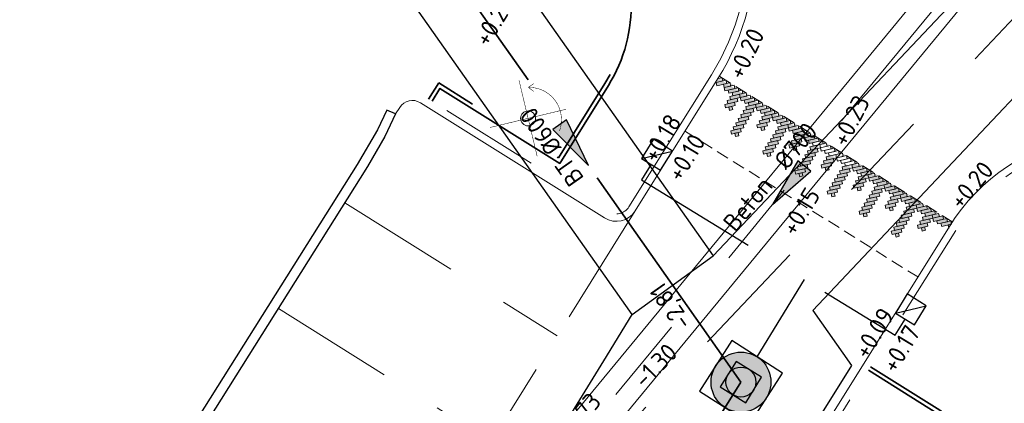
# Model space of a CAD drawing. Header units: metres. Extents: x 92403 to 95147, y 464428 to 465602.
# Tile 419 of 568: x 93165 to 93185, y 465157 to 465164. Entities that reach past the tile are written whole.
import ezdxf
from ezdxf.enums import TextEntityAlignment as Align

# ---------------------------------------------------------------- set-up
doc = ezdxf.new("R2010")
doc.units = ezdxf.units.M
for name, pattern in [('DASHED', [0.75, 0.5, -0.25]), ('DASHED2', [0.375, 0.25, -0.125]), ('RI-DRAINAGE', [19.2, 6, -1.8, 1.8, -1.8, 2.4, -1.8, 1.8, -1.8]), ('RI-GWA', [18.45, 6, -1.8, 1.75, -1.8, 1.75, -1.8, 1.75, -1.8]), ('RI-HWA', [7.4, 5, -2.4]), ('RI-HWA_KOLKAANSLUITING', [4.3, 2.5, -1.8]), ('VH-OPSLUITBAND_80X200', [14, 8, -2, 2, -2]), ('VH-TROTTOIRBAND', [15, 5, -2, 2, -2, 2, -2])]:
    doc.linetypes.add(name, pattern=pattern)
doc.layers.get('0').update_dxf_attribs({"linetype": 'CONTINUOUS'})
for name, color, linetype, lineweight in [('B-OI-RI-DRAINAGE_BOB-S', 90, 'CONTINUOUS', 25), ('B-WE-RI-GWA_STROOMRICHTING-S', 30, 'CONTINUOUS', 25), ('B-WE-VH-VERHARDING_FUNDERING-G', 252, 'CONTINUOUS', 18), ('N-RO-GR-TE VERPLANTEN BOOM-S', 70, 'CONTINUOUS', 0), ('N-RO-VH-DREMPEL_BESTRAAT-G', 7, 'DASHED2', 9), ('N-RO-VW-MARKERING-G', 7, 'CONTINUOUS', 9), ('N-WE-GK-KISTDAM-G', 40, 'CONTINUOUS', 30), ('N-WE-GW-ONTGRAVING-V', 2, 'CONTINUOUS', 30), ('N-WE-RI-HWA_KOLK_STRAATKOLK-S', 150, 'CONTINUOUS', 25), ('N-WE-RI-HWA_KOLK_TROTTOIRKOLK-S', 150, 'CONTINUOUS', 25), ('N-WE-RI-HWA_KOLKAANSLUITING-G', 150, 'RI-HWA_KOLKAANSLUITING', 25), ('N-WE-RI-PUT_BETON-S', 7, 'CONTINUOUS', 25), ('N-WE-VH-KANTOPSLUITING_OPSLUITBAND_80X200-G', 7, 'VH-OPSLUITBAND_80X200', 35), ('N-WE-VH-KANTOPSLUITING_TROTTOIRBAND-G', 7, 'VH-TROTTOIRBAND', 35), ('N-WE-VH-KANTOPSLUITING_VOORKANTBAND-G', 50, 'CONTINUOUS', 35), ('X-XX-AL-HOOGTELABEL-T18', 7, 'CONTINUOUS', 18)]:
    doc.layers.add(name, color=color, linetype=linetype, lineweight=lineweight)
for name, color, linetype, lineweight, true_color in [('B-OI-RI-GWA_TRANSPORTLEIDING-G', 7, 'RI-GWA', 18, 0xff8400), ('N-OI-RI-DRAINAGE_DRAIN_PVC-G', 7, 'RI-DRAINAGE', 18, 0x00ff04), ('N-OI-RI-HWA_RIOOLPUT_INSPECTIEPUT-S', 7, 'CONTINUOUS', 25, 0x007bff), ('N-OI-RI-HWA_STROOMRICHTING-S', 7, 'CONTINUOUS', 25, 0x007bff), ('N-OI-RI-HWA_TRANSPORTLEIDING-G', 7, 'RI-HWA', 35, 0x007bff)]:
    doc.layers.add(name, color=color, linetype=linetype, lineweight=lineweight, true_color=true_color)
doc.layers.add('G_GRENS_ALGEMEEN', color=77, linetype='CONTINUOUS')
doc.styles.add('NLCS-ISO', font='NLCS-ISO.ttf')
doc.styles.add('NLCS-ISO-M200-T18', font='NLCS-ISO.ttf', dxfattribs={"height": 0.36})

# ---------------------------------------------------------------- blocks, each defined once
blk = doc.blocks.new('TE VEPRLANTEN BOOM')
at = {"layer": 'N-RO-GR-TE VERPLANTEN BOOM-S', "color": 1, "const_width": 0.01, "flags": 128}
for points in [[(0.182, -0.761), (-0.182, 0.761)], [(0.005, 0.62), (0.114, 0.697)], [(0.005, 0.62), (0.11, 0.539)], [(-0.761, -0.182), (0.761, 0.182)]]:
    blk.add_lwpolyline(points, dxfattribs=at)
blk.add_lwpolyline([(0.627, -0.255, 0.531675), (0.005, 0.62, -1.183179)], format="xyb", dxfattribs=at)
at = {"layer": 'N-RO-GR-TE VERPLANTEN BOOM-S', "color": 1}
blk.add_circle((0, 0, 0.297), 0.15, dxfattribs=at)
blk = doc.blocks.new('drempel markering DIV 2')
at = {"linetype": 'Continuous', "true_color": 0xffffff}
h = blk.add_hatch(color=7, dxfattribs=at)
h.paths.add_polyline_path([(4.622, -2.891), (4.637, -2.956), (4.441, -3.001), (4.426, -2.936)], flags=16)
h.paths.add_polyline_path([(4.541, -2.841), (4.556, -2.906), (4.36, -2.951), (4.345, -2.886)], flags=16)
h.paths.add_polyline_path([(4.461, -2.79), (4.476, -2.856), (4.28, -2.901), (4.265, -2.835)], flags=16)
h.paths.add_polyline_path([(2.305, -2.393), (2.24, -2.408), (2.225, -2.342), (2.29, -2.327)], flags=16)
h.paths.add_polyline_path([(2.592, -1.845), (2.607, -1.91), (2.411, -1.955), (2.396, -1.89)], flags=16)
h.paths.add_polyline_path([(2.391, -2.166), (2.406, -2.232), (2.21, -2.277), (2.194, -2.212)], flags=16)
h.paths.add_polyline_path([(2.441, -2.086), (2.456, -2.151), (2.26, -2.197), (2.245, -2.131)], flags=16)
h.paths.add_polyline_path([(2.491, -2.006), (2.506, -2.071), (2.31, -2.116), (2.295, -2.051)], flags=16)
h.paths.add_polyline_path([(2.542, -1.925), (2.557, -1.991), (2.361, -2.036), (2.345, -1.97)], flags=16)
h.paths.add_polyline_path([(2.34, -2.247), (2.355, -2.312), (2.159, -2.357), (2.144, -2.292)], flags=16)
h.paths.add_polyline_path([(2.828, -2.272), (2.763, -2.287), (2.747, -2.222), (2.813, -2.207)], flags=16)
h.paths.add_polyline_path([(3.094, -1.935), (3.109, -2.001), (2.979, -2.031), (2.964, -1.966)], flags=16)
h.paths.add_polyline_path([(2.913, -2.046), (2.928, -2.111), (2.732, -2.157), (2.717, -2.091)], flags=16)
h.paths.add_polyline_path([(2.964, -1.966), (2.979, -2.031), (2.783, -2.076), (2.768, -2.011)], flags=16)
h.paths.add_polyline_path([(2.863, -2.126), (2.878, -2.192), (2.682, -2.237), (2.667, -2.172)], flags=16)
h.paths.add_polyline_path([(2.773, -1.734), (2.788, -1.8), (2.657, -1.83), (2.642, -1.764)], flags=16)
h.paths.add_polyline_path([(2.642, -1.764), (2.657, -1.83), (2.461, -1.875), (2.446, -1.81)], flags=17)
h.paths.add_polyline_path([(4.114, -3.077), (4.049, -3.092), (4.034, -3.026), (4.099, -3.011)])
h.paths.add_polyline_path([(4.38, -2.74), (4.395, -2.805), (4.265, -2.835), (4.25, -2.77)], flags=16)
h.paths.add_polyline_path([(4.199, -2.85), (4.214, -2.916), (4.018, -2.961), (4.003, -2.896)], flags=16)
h.paths.add_polyline_path([(4.25, -2.77), (4.265, -2.835), (4.069, -2.881), (4.054, -2.815)], flags=16)
h.paths.add_polyline_path([(4.149, -2.931), (4.164, -2.996), (3.968, -3.041), (3.953, -2.976)])
h.paths.add_polyline_path([(3.591, -3.197), (3.526, -3.212), (3.511, -3.147), (3.576, -3.132)])
h.paths.add_polyline_path([(3.878, -2.649), (3.893, -2.715), (3.697, -2.76), (3.682, -2.695)], flags=16)
h.paths.add_polyline_path([(3.677, -2.971), (3.692, -3.036), (3.496, -3.081), (3.481, -3.016)])
h.paths.add_polyline_path([(3.727, -2.891), (3.742, -2.956), (3.546, -3.001), (3.531, -2.936)], flags=16)
h.paths.add_polyline_path([(3.777, -2.81), (3.792, -2.875), (3.596, -2.921), (3.581, -2.855)], flags=16)
h.paths.add_polyline_path([(3.828, -2.73), (3.843, -2.795), (3.647, -2.84), (3.632, -2.775)], flags=16)
h.paths.add_polyline_path([(3.627, -3.051), (3.642, -3.117), (3.446, -3.162), (3.431, -3.096)])
h.paths.add_polyline_path([(4.059, -2.539), (4.074, -2.604), (3.943, -2.634), (3.928, -2.569)], flags=16)
h.paths.add_polyline_path([(3.928, -2.569), (3.943, -2.634), (3.747, -2.679), (3.732, -2.614)], flags=16)
h.paths.add_polyline_path([(2.948, -2.795), (2.883, -2.81), (2.868, -2.744), (2.933, -2.729)], flags=16)
h.paths.add_polyline_path([(3.235, -2.247), (3.25, -2.312), (3.054, -2.358), (3.039, -2.292)], flags=16)
h.paths.add_polyline_path([(3.034, -2.569), (3.049, -2.634), (2.853, -2.679), (2.838, -2.614)], flags=16)
h.paths.add_polyline_path([(3.084, -2.488), (3.099, -2.554), (2.903, -2.599), (2.888, -2.533)], flags=16)
h.paths.add_polyline_path([(3.134, -2.408), (3.149, -2.473), (2.953, -2.518), (2.938, -2.453)], flags=16)
h.paths.add_polyline_path([(3.185, -2.327), (3.2, -2.393), (3.004, -2.438), (2.989, -2.373)], flags=16)
h.paths.add_polyline_path([(2.984, -2.649), (2.999, -2.714), (2.803, -2.76), (2.787, -2.694)], flags=16)
h.paths.add_polyline_path([(3.471, -2.674), (3.406, -2.69), (3.391, -2.624), (3.456, -2.609)], flags=16)
h.paths.add_polyline_path([(3.737, -2.338), (3.752, -2.403), (3.622, -2.433), (3.607, -2.368)], flags=16)
h.paths.add_polyline_path([(3.556, -2.448), (3.571, -2.514), (3.375, -2.559), (3.36, -2.493)], flags=16)
h.paths.add_polyline_path([(3.607, -2.368), (3.622, -2.433), (3.426, -2.478), (3.411, -2.413)], flags=16)
h.paths.add_polyline_path([(3.506, -2.529), (3.521, -2.594), (3.325, -2.639), (3.31, -2.574)], flags=16)
h.paths.add_polyline_path([(4.3, -2.69), (4.315, -2.755), (4.119, -2.8), (4.104, -2.735)], flags=16)
h.paths.add_polyline_path([(4.139, -2.589), (4.154, -2.654), (3.958, -2.7), (3.943, -2.634)], flags=16)
h.paths.add_polyline_path([(4.22, -2.639), (4.235, -2.705), (4.039, -2.75), (4.024, -2.685)], flags=16)
h.paths.add_polyline_path([(3.978, -2.489), (3.994, -2.554), (3.797, -2.599), (3.782, -2.534)], flags=16)
h.paths.add_polyline_path([(3.818, -2.388), (3.833, -2.453), (3.637, -2.499), (3.622, -2.433)], flags=16)
h.paths.add_polyline_path([(3.898, -2.438), (3.913, -2.504), (3.717, -2.549), (3.702, -2.483)], flags=16)
h.paths.add_polyline_path([(3.657, -2.287), (3.672, -2.353), (3.476, -2.398), (3.461, -2.333)], flags=16)
h.paths.add_polyline_path([(2.853, -1.785), (2.868, -1.85), (2.672, -1.895), (2.657, -1.83)], flags=16)
h.paths.add_polyline_path([(2.933, -1.835), (2.948, -1.9), (2.752, -1.945), (2.737, -1.88)], flags=16)
h.paths.add_polyline_path([(3.014, -1.885), (3.029, -1.95), (2.833, -1.996), (2.818, -1.93)], flags=16)
h.paths.add_polyline_path([(3.175, -1.986), (3.19, -2.051), (2.994, -2.096), (2.979, -2.031)], flags=16)
h.paths.add_polyline_path([(3.255, -2.036), (3.27, -2.101), (3.074, -2.147), (3.059, -2.081)], flags=16)
h.paths.add_polyline_path([(3.335, -2.086), (3.35, -2.152), (3.154, -2.197), (3.139, -2.131)], flags=16)
h.paths.add_polyline_path([(3.416, -2.137), (3.431, -2.202), (3.3, -2.232), (3.285, -2.167)], flags=16)
h.paths.add_polyline_path([(3.496, -2.187), (3.511, -2.252), (3.315, -2.297), (3.3, -2.232)], flags=16)
h.paths.add_polyline_path([(3.577, -2.237), (3.592, -2.302), (3.396, -2.348), (3.38, -2.282)], flags=16)
h.paths.add_polyline_path([(3.285, -2.167), (3.3, -2.232), (3.104, -2.277), (3.089, -2.212)], flags=16)
h.paths.add_polyline_path([(2.692, -1.684), (2.707, -1.749), (2.511, -1.795), (2.496, -1.729)], flags=16)
h.paths.add_polyline_path([(2.612, -1.634), (2.627, -1.699), (2.431, -1.744), (2.416, -1.679)], flags=16)
h.paths.add_polyline_path([(2.532, -1.584), (2.547, -1.649), (2.351, -1.694), (2.335, -1.629)], flags=16)
h.paths.add_polyline_path([(2.185, -1.87), (2.119, -1.885), (2.104, -1.82), (2.17, -1.805)], flags=16)
h.paths.add_polyline_path([(2.451, -1.533), (2.466, -1.599), (2.336, -1.629), (2.32, -1.563)], flags=16)
h.paths.add_polyline_path([(2.27, -1.644), (2.285, -1.709), (2.089, -1.754), (2.074, -1.689)], flags=16)
h.paths.add_polyline_path([(2.32, -1.563), (2.336, -1.629), (2.139, -1.674), (2.124, -1.609)], flags=16)
h.paths.add_polyline_path([(2.22, -1.724), (2.235, -1.789), (2.039, -1.835), (2.024, -1.769)], flags=16)
h.paths.add_polyline_path([(1.662, -1.99), (1.597, -2.006), (1.582, -1.94), (1.647, -1.925)], flags=16)
h.paths.add_polyline_path([(1.949, -1.443), (1.964, -1.508), (1.768, -1.553), (1.753, -1.488)], flags=16)
h.paths.add_polyline_path([(1.747, -1.764), (1.762, -1.83), (1.566, -1.875), (1.551, -1.809)], flags=17)
h.paths.add_polyline_path([(1.798, -1.684), (1.813, -1.749), (1.617, -1.794), (1.602, -1.729)], flags=16)
h.paths.add_polyline_path([(1.848, -1.603), (1.863, -1.669), (1.667, -1.714), (1.652, -1.649)], flags=16)
h.paths.add_polyline_path([(1.898, -1.523), (1.913, -1.588), (1.717, -1.634), (1.702, -1.568)], flags=16)
h.paths.add_polyline_path([(1.697, -1.845), (1.712, -1.91), (1.516, -1.955), (1.501, -1.89)], flags=16)
h.paths.add_polyline_path([(2.13, -1.332), (2.145, -1.397), (2.014, -1.428), (1.999, -1.362)], flags=16)
h.paths.add_polyline_path([(1.999, -1.362), (2.014, -1.428), (1.818, -1.473), (1.803, -1.407)], flags=16)
h.paths.add_polyline_path([(2.371, -1.483), (2.386, -1.548), (2.19, -1.594), (2.175, -1.528)], flags=16)
h.paths.add_polyline_path([(2.21, -1.382), (2.225, -1.448), (2.029, -1.493), (2.014, -1.428)], flags=16)
h.paths.add_polyline_path([(2.29, -1.433), (2.305, -1.498), (2.109, -1.543), (2.094, -1.478)], flags=16)
h.paths.add_polyline_path([(2.049, -1.282), (2.064, -1.347), (1.868, -1.392), (1.853, -1.327)], flags=16)
h.paths.add_polyline_path([(1.969, -1.232), (1.984, -1.297), (1.788, -1.342), (1.773, -1.277)], flags=17)
h.paths.add_polyline_path([(1.888, -1.181), (1.903, -1.247), (1.707, -1.292), (1.692, -1.227)], flags=16)
h.paths.add_polyline_path([(0.255, -0.663), (0.19, -0.678), (0.175, -0.613), (0.24, -0.598)], flags=16)
h.paths.add_polyline_path([(0.522, -0.327), (0.537, -0.392), (0.406, -0.422), (0.391, -0.357)], flags=16)
h.paths.add_polyline_path([(0.341, -0.437), (0.356, -0.502), (0.16, -0.548), (0.145, -0.482)], flags=16)
h.paths.add_polyline_path([(0.391, -0.357), (0.406, -0.422), (0.21, -0.467), (0.195, -0.402)], flags=16)
h.paths.add_polyline_path([(0.291, -0.517), (0.306, -0.583), (0.11, -0.628), (0.095, -0.563)], flags=16)
h.paths.add_polyline_path([(0.2, -0.125), (0.215, -0.191), (0.085, -0.221), (0.07, -0.156)], flags=16)
h.paths.add_polyline_path([(1.542, -1.468), (1.476, -1.483), (1.461, -1.417), (1.527, -1.402)], flags=16)
h.paths.add_polyline_path([(1.808, -1.131), (1.823, -1.196), (1.692, -1.226), (1.677, -1.161)], flags=16)
h.paths.add_polyline_path([(1.627, -1.242), (1.642, -1.307), (1.446, -1.352), (1.431, -1.287)], flags=16)
h.paths.add_polyline_path([(1.677, -1.161), (1.692, -1.226), (1.496, -1.272), (1.481, -1.206)], flags=16)
h.paths.add_polyline_path([(1.577, -1.322), (1.592, -1.387), (1.396, -1.432), (1.381, -1.367)], flags=17)
h.paths.add_polyline_path([(1.019, -1.588), (0.954, -1.603), (0.939, -1.538), (1.004, -1.523)], flags=16)
h.paths.add_polyline_path([(1.305, -1.04), (1.321, -1.106), (1.124, -1.151), (1.109, -1.086)], flags=16)
h.paths.add_polyline_path([(1.104, -1.362), (1.119, -1.427), (0.923, -1.473), (0.908, -1.407)], flags=16)
h.paths.add_polyline_path([(1.155, -1.282), (1.17, -1.347), (0.974, -1.392), (0.959, -1.327)], flags=17)
h.paths.add_polyline_path([(1.205, -1.201), (1.22, -1.267), (1.024, -1.312), (1.009, -1.246)], flags=16)
h.paths.add_polyline_path([(1.255, -1.121), (1.27, -1.186), (1.074, -1.231), (1.059, -1.166)], flags=16)
h.paths.add_polyline_path([(1.054, -1.442), (1.069, -1.508), (0.873, -1.553), (0.858, -1.488)], flags=16)
h.paths.add_polyline_path([(1.487, -0.93), (1.502, -0.995), (1.371, -1.025), (1.356, -0.96)], flags=16)
h.paths.add_polyline_path([(1.356, -0.96), (1.371, -1.025), (1.175, -1.071), (1.16, -1.005)], flags=16)
h.paths.add_polyline_path([(0.376, -1.186), (0.311, -1.201), (0.295, -1.136), (0.361, -1.121)], flags=16)
h.paths.add_polyline_path([(0.662, -0.638), (0.677, -0.704), (0.481, -0.749), (0.466, -0.683)], flags=16)
h.paths.add_polyline_path([(0.461, -0.96), (0.476, -1.025), (0.28, -1.07), (0.265, -1.005)], flags=16)
h.paths.add_polyline_path([(0.512, -0.879), (0.527, -0.945), (0.331, -0.99), (0.316, -0.925)], flags=16)
h.paths.add_polyline_path([(0.562, -0.799), (0.577, -0.864), (0.381, -0.909), (0.366, -0.844)], flags=16)
h.paths.add_polyline_path([(0.612, -0.719), (0.627, -0.784), (0.431, -0.829), (0.416, -0.764)], flags=16)
h.paths.add_polyline_path([(0.411, -1.04), (0.426, -1.105), (0.23, -1.151), (0.215, -1.085)], flags=16)
h.paths.add_polyline_path([(0.899, -1.066), (0.833, -1.081), (0.818, -1.015), (0.883, -1)], flags=16)
h.paths.add_polyline_path([(1.165, -0.729), (1.18, -0.794), (1.049, -0.824), (1.034, -0.759)], flags=16)
h.paths.add_polyline_path([(0.984, -0.839), (0.999, -0.905), (0.803, -0.95), (0.788, -0.885)], flags=16)
h.paths.add_polyline_path([(1.034, -0.759), (1.049, -0.824), (0.853, -0.869), (0.838, -0.804)], flags=16)
h.paths.add_polyline_path([(0.934, -0.92), (0.949, -0.985), (0.753, -1.03), (0.738, -0.965)], flags=16)
h.paths.add_polyline_path([(1.728, -1.081), (1.743, -1.146), (1.547, -1.191), (1.532, -1.126)], flags=16)
h.paths.add_polyline_path([(1.567, -0.98), (1.582, -1.046), (1.386, -1.091), (1.371, -1.025)], flags=16)
h.paths.add_polyline_path([(1.647, -1.03), (1.662, -1.096), (1.466, -1.141), (1.451, -1.076)], flags=16)
h.paths.add_polyline_path([(0.12, -0.075), (0.135, -0.14), (-0.061, -0.186), (-0.076, -0.12)])
h.paths.add_polyline_path([(1.406, -0.88), (1.421, -0.945), (1.225, -0.99), (1.21, -0.925)], flags=16)
h.paths.add_polyline_path([(1.245, -0.779), (1.26, -0.844), (1.064, -0.89), (1.049, -0.824)], flags=16)
h.paths.add_polyline_path([(1.326, -0.829), (1.341, -0.895), (1.145, -0.94), (1.13, -0.875)], flags=16)
h.paths.add_polyline_path([(1.085, -0.679), (1.1, -0.744), (0.904, -0.789), (0.889, -0.724)], flags=16)
h.paths.add_polyline_path([(0.281, -0.176), (0.296, -0.241), (0.1, -0.286), (0.085, -0.221)], flags=16)
h.paths.add_polyline_path([(0.361, -0.226), (0.376, -0.291), (0.18, -0.336), (0.165, -0.271)], flags=16)
h.paths.add_polyline_path([(0.441, -0.276), (0.457, -0.342), (0.26, -0.387), (0.245, -0.321)], flags=16)
h.paths.add_polyline_path([(0.602, -0.377), (0.617, -0.442), (0.421, -0.487), (0.406, -0.422)], flags=16)
h.paths.add_polyline_path([(0.683, -0.427), (0.698, -0.492), (0.502, -0.538), (0.487, -0.472)], flags=16)
h.paths.add_polyline_path([(0.763, -0.477), (0.778, -0.543), (0.582, -0.588), (0.567, -0.523)], flags=16)
h.paths.add_polyline_path([(0.843, -0.528), (0.858, -0.593), (0.728, -0.623), (0.713, -0.558)], flags=16)
h.paths.add_polyline_path([(0.924, -0.578), (0.939, -0.643), (0.743, -0.689), (0.728, -0.623)], flags=16)
h.paths.add_polyline_path([(1.004, -0.628), (1.019, -0.694), (0.823, -0.739), (0.808, -0.673)], flags=16)
h.paths.add_polyline_path([(0.713, -0.558), (0.728, -0.623), (0.532, -0.668), (0.517, -0.603)], flags=16)
edge = h.paths.add_edge_path()
edge.add_line((1.882, -1.251), (1.969, -1.231))
edge.add_line((1.969, -1.231), (1.984, -1.297))
edge.add_line((1.984, -1.297), (1.832, -1.332))
edge.add_line((4.588, -3.036), (4.586, -3.036))
edge.add_line((4.586, -3.036), (4.571, -2.971))
edge.add_line((4.571, -2.971), (4.639, -2.956))
edge.add_line((4.587, -3.039), (4.586, -3.037))
edge.add_line((4.586, -3.037), (4.588, -3.036))
edge.add_line((2.66, -1.829), (2.657, -1.83))
edge.add_line((2.657, -1.83), (2.642, -1.764))
edge.add_line((2.642, -1.764), (2.71, -1.749))
edge.add_line((-0.025, -0.04), (0.04, -0.025))
edge.add_line((0.04, -0.025), (0.055, -0.09))
edge.add_line((0.055, -0.09), (-0.075, -0.12))
edge.add_line((0, 0), (4.663, -2.916))
at = {"color": 18, "ltscale": 1, "true_color": 0x000000}
for points in [[(0.12, -0.075), (0.135, -0.14), (-0.061, -0.186), (-0.076, -0.12)], [(0.2, -0.125), (0.215, -0.191), (0.085, -0.221), (0.07, -0.156)], [(0.281, -0.176), (0.296, -0.241), (0.1, -0.286), (0.085, -0.221)], [(0.361, -0.226), (0.376, -0.291), (0.18, -0.336), (0.165, -0.271)], [(0.391, -0.357), (0.406, -0.422), (0.21, -0.467), (0.195, -0.402)], [(0.441, -0.276), (0.457, -0.342), (0.26, -0.387), (0.245, -0.321)], [(0.522, -0.327), (0.537, -0.392), (0.406, -0.422), (0.391, -0.357)], [(0.602, -0.377), (0.617, -0.442), (0.421, -0.487), (0.406, -0.422)], [(0.291, -0.517), (0.306, -0.583), (0.11, -0.628), (0.095, -0.563)], [(0.341, -0.437), (0.356, -0.502), (0.16, -0.548), (0.145, -0.482)], [(0.683, -0.427), (0.698, -0.492), (0.502, -0.538), (0.487, -0.472)], [(0.713, -0.558), (0.728, -0.623), (0.532, -0.668), (0.517, -0.603)], [(0.763, -0.477), (0.778, -0.543), (0.582, -0.588), (0.567, -0.523)], [(0.843, -0.528), (0.858, -0.593), (0.728, -0.623), (0.713, -0.558)], [(0.924, -0.578), (0.939, -0.643), (0.743, -0.689), (0.728, -0.623)], [(0.255, -0.663), (0.19, -0.678), (0.175, -0.613), (0.24, -0.598)], [(0.612, -0.719), (0.627, -0.784), (0.431, -0.829), (0.416, -0.764)], [(0.662, -0.638), (0.677, -0.704), (0.481, -0.749), (0.466, -0.683)], [(1.004, -0.628), (1.019, -0.694), (0.823, -0.739), (0.808, -0.673)], [(1.034, -0.759), (1.049, -0.824), (0.853, -0.869), (0.838, -0.804)], [(1.085, -0.679), (1.1, -0.744), (0.904, -0.789), (0.889, -0.724)], [(1.165, -0.729), (1.18, -0.794), (1.049, -0.824), (1.034, -0.759)], [(1.245, -0.779), (1.26, -0.844), (1.064, -0.89), (1.049, -0.824)], [(0.461, -0.96), (0.476, -1.025), (0.28, -1.07), (0.265, -1.005)], [(0.512, -0.879), (0.527, -0.945), (0.331, -0.99), (0.316, -0.925)], [(0.562, -0.799), (0.577, -0.864), (0.381, -0.909), (0.366, -0.844)], [(0.934, -0.92), (0.949, -0.985), (0.753, -1.03), (0.738, -0.965)], [(0.984, -0.839), (0.999, -0.905), (0.803, -0.95), (0.788, -0.885)], [(1.326, -0.829), (1.341, -0.895), (1.145, -0.94), (1.13, -0.875)], [(1.356, -0.96), (1.371, -1.025), (1.175, -1.071), (1.16, -1.005)], [(1.406, -0.88), (1.421, -0.945), (1.225, -0.99), (1.21, -0.925)], [(1.487, -0.93), (1.502, -0.995), (1.371, -1.025), (1.356, -0.96)], [(1.567, -0.98), (1.582, -1.046), (1.386, -1.091), (1.371, -1.025)], [(0.411, -1.04), (0.426, -1.105), (0.23, -1.151), (0.215, -1.085)], [(0.376, -1.186), (0.311, -1.201), (0.295, -1.136), (0.361, -1.121)], [(0.899, -1.066), (0.833, -1.081), (0.818, -1.015), (0.883, -1)], [(1.255, -1.121), (1.27, -1.186), (1.074, -1.231), (1.059, -1.166)], [(1.305, -1.04), (1.321, -1.106), (1.124, -1.151), (1.109, -1.086)], [(1.647, -1.03), (1.662, -1.096), (1.466, -1.141), (1.451, -1.076)], [(1.677, -1.161), (1.692, -1.226), (1.496, -1.272), (1.481, -1.206)], [(1.728, -1.081), (1.743, -1.146), (1.547, -1.191), (1.532, -1.126)], [(1.808, -1.131), (1.823, -1.196), (1.692, -1.226), (1.677, -1.161)], [(1.888, -1.181), (1.903, -1.247), (1.707, -1.292), (1.692, -1.227)], [(1.104, -1.362), (1.119, -1.427), (0.923, -1.473), (0.908, -1.407)], [(1.155, -1.282), (1.17, -1.347), (0.974, -1.392), (0.959, -1.327)], [(1.205, -1.201), (1.22, -1.267), (1.024, -1.312), (1.009, -1.246)], [(1.577, -1.322), (1.592, -1.387), (1.396, -1.432), (1.381, -1.367)], [(1.627, -1.242), (1.642, -1.307), (1.446, -1.352), (1.431, -1.287)], [(1.969, -1.232), (1.984, -1.297), (1.788, -1.342), (1.773, -1.277)], [(1.999, -1.362), (2.014, -1.428), (1.818, -1.473), (1.803, -1.407)], [(2.049, -1.282), (2.064, -1.347), (1.868, -1.392), (1.853, -1.327)], [(2.13, -1.332), (2.145, -1.397), (2.014, -1.428), (1.999, -1.362)], [(1.054, -1.442), (1.069, -1.508), (0.873, -1.553), (0.858, -1.488)], [(1.019, -1.588), (0.954, -1.603), (0.939, -1.538), (1.004, -1.523)], [(1.542, -1.468), (1.476, -1.483), (1.461, -1.417), (1.527, -1.402)], [(1.898, -1.523), (1.913, -1.588), (1.717, -1.634), (1.702, -1.568)], [(1.949, -1.443), (1.964, -1.508), (1.768, -1.553), (1.753, -1.488)], [(2.21, -1.382), (2.225, -1.448), (2.029, -1.493), (2.014, -1.428)], [(2.29, -1.433), (2.305, -1.498), (2.109, -1.543), (2.094, -1.478)], [(2.32, -1.563), (2.336, -1.629), (2.139, -1.674), (2.124, -1.609)], [(2.371, -1.483), (2.386, -1.548), (2.19, -1.594), (2.175, -1.528)], [(2.451, -1.533), (2.466, -1.599), (2.336, -1.629), (2.32, -1.563)], [(1.747, -1.764), (1.762, -1.83), (1.566, -1.875), (1.551, -1.809)], [(1.798, -1.684), (1.813, -1.749), (1.617, -1.794), (1.602, -1.729)], [(1.848, -1.603), (1.863, -1.669), (1.667, -1.714), (1.652, -1.649)], [(2.22, -1.724), (2.235, -1.789), (2.039, -1.835), (2.024, -1.769)], [(2.27, -1.644), (2.285, -1.709), (2.089, -1.754), (2.074, -1.689)], [(2.532, -1.584), (2.547, -1.649), (2.351, -1.694), (2.335, -1.629)], [(2.612, -1.634), (2.627, -1.699), (2.431, -1.744), (2.416, -1.679)], [(2.642, -1.764), (2.657, -1.83), (2.461, -1.875), (2.446, -1.81)], [(2.692, -1.684), (2.707, -1.749), (2.511, -1.795), (2.496, -1.729)], [(2.773, -1.734), (2.788, -1.8), (2.657, -1.83), (2.642, -1.764)], [(1.697, -1.845), (1.712, -1.91), (1.516, -1.955), (1.501, -1.89)], [(1.662, -1.99), (1.597, -2.006), (1.582, -1.94), (1.647, -1.925)], [(2.185, -1.87), (2.119, -1.885), (2.104, -1.82), (2.17, -1.805)], [(2.542, -1.925), (2.557, -1.991), (2.361, -2.036), (2.345, -1.97)], [(2.592, -1.845), (2.607, -1.91), (2.411, -1.955), (2.396, -1.89)], [(2.853, -1.785), (2.868, -1.85), (2.672, -1.895), (2.657, -1.83)], [(2.933, -1.835), (2.948, -1.9), (2.752, -1.945), (2.737, -1.88)], [(2.964, -1.966), (2.979, -2.031), (2.783, -2.076), (2.768, -2.011)], [(3.014, -1.885), (3.029, -1.95), (2.833, -1.996), (2.818, -1.93)], [(3.094, -1.935), (3.109, -2.001), (2.979, -2.031), (2.964, -1.966)], [(2.391, -2.166), (2.406, -2.232), (2.21, -2.277), (2.194, -2.212)], [(2.441, -2.086), (2.456, -2.151), (2.26, -2.197), (2.245, -2.131)], [(2.491, -2.006), (2.506, -2.071), (2.31, -2.116), (2.295, -2.051)], [(2.863, -2.126), (2.878, -2.192), (2.682, -2.237), (2.667, -2.172)], [(2.913, -2.046), (2.928, -2.111), (2.732, -2.157), (2.717, -2.091)], [(3.175, -1.986), (3.19, -2.051), (2.994, -2.096), (2.979, -2.031)], [(3.255, -2.036), (3.27, -2.101), (3.074, -2.147), (3.059, -2.081)], [(3.285, -2.167), (3.3, -2.232), (3.104, -2.277), (3.089, -2.212)], [(3.335, -2.086), (3.35, -2.152), (3.154, -2.197), (3.139, -2.131)], [(3.416, -2.137), (3.431, -2.202), (3.3, -2.232), (3.285, -2.167)], [(2.34, -2.247), (2.355, -2.312), (2.159, -2.357), (2.144, -2.292)], [(2.305, -2.393), (2.24, -2.408), (2.225, -2.342), (2.29, -2.327)], [(2.828, -2.272), (2.763, -2.287), (2.747, -2.222), (2.813, -2.207)], [(3.185, -2.327), (3.2, -2.393), (3.004, -2.438), (2.989, -2.373)], [(3.235, -2.247), (3.25, -2.312), (3.054, -2.358), (3.039, -2.292)], [(3.496, -2.187), (3.511, -2.252), (3.315, -2.297), (3.3, -2.232)], [(3.577, -2.237), (3.592, -2.302), (3.396, -2.348), (3.38, -2.282)], [(3.657, -2.287), (3.672, -2.353), (3.476, -2.398), (3.461, -2.333)], [(3.737, -2.338), (3.752, -2.403), (3.622, -2.433), (3.607, -2.368)], [(3.084, -2.488), (3.099, -2.554), (2.903, -2.599), (2.888, -2.533)], [(3.134, -2.408), (3.149, -2.473), (2.953, -2.518), (2.938, -2.453)], [(3.506, -2.529), (3.521, -2.594), (3.325, -2.639), (3.31, -2.574)], [(3.556, -2.448), (3.571, -2.514), (3.375, -2.559), (3.36, -2.493)], [(3.607, -2.368), (3.622, -2.433), (3.426, -2.478), (3.411, -2.413)], [(3.818, -2.388), (3.833, -2.453), (3.637, -2.499), (3.622, -2.433)], [(3.898, -2.438), (3.913, -2.504), (3.717, -2.549), (3.702, -2.483)], [(3.978, -2.489), (3.994, -2.554), (3.797, -2.599), (3.782, -2.534)], [(4.059, -2.539), (4.074, -2.604), (3.943, -2.634), (3.928, -2.569)], [(2.984, -2.649), (2.999, -2.714), (2.803, -2.76), (2.787, -2.694)], [(3.034, -2.569), (3.049, -2.634), (2.853, -2.679), (2.838, -2.614)], [(2.948, -2.795), (2.883, -2.81), (2.868, -2.744), (2.933, -2.729)], [(3.471, -2.674), (3.406, -2.69), (3.391, -2.624), (3.456, -2.609)], [(3.828, -2.73), (3.843, -2.795), (3.647, -2.84), (3.632, -2.775)], [(3.878, -2.649), (3.893, -2.715), (3.697, -2.76), (3.682, -2.695)], [(3.928, -2.569), (3.943, -2.634), (3.747, -2.679), (3.732, -2.614)], [(4.139, -2.589), (4.154, -2.654), (3.958, -2.7), (3.943, -2.634)], [(4.22, -2.639), (4.235, -2.705), (4.039, -2.75), (4.024, -2.685)], [(4.3, -2.69), (4.315, -2.755), (4.119, -2.8), (4.104, -2.735)], [(4.38, -2.74), (4.395, -2.805), (4.265, -2.835), (4.25, -2.77)], [(3.727, -2.891), (3.742, -2.956), (3.546, -3.001), (3.531, -2.936)], [(3.777, -2.81), (3.792, -2.875), (3.596, -2.921), (3.581, -2.855)], [(4.149, -2.931), (4.164, -2.996), (3.968, -3.041), (3.953, -2.976)], [(4.199, -2.85), (4.214, -2.916), (4.018, -2.961), (4.003, -2.896)], [(4.25, -2.77), (4.265, -2.835), (4.069, -2.881), (4.054, -2.815)], [(4.461, -2.79), (4.476, -2.856), (4.28, -2.901), (4.265, -2.835)], [(4.541, -2.841), (4.556, -2.906), (4.36, -2.951), (4.345, -2.886)], [(4.622, -2.891), (4.637, -2.956), (4.441, -3.001), (4.426, -2.936)], [(3.627, -3.051), (3.642, -3.117), (3.446, -3.162), (3.431, -3.096)], [(3.677, -2.971), (3.692, -3.036), (3.496, -3.081), (3.481, -3.016)], [(3.591, -3.197), (3.526, -3.212), (3.511, -3.147), (3.576, -3.132)], [(4.114, -3.077), (4.049, -3.092), (4.034, -3.026), (4.099, -3.011)]]:
    blk.add_lwpolyline(points, close=True, dxfattribs=at)
for points in [[(-0.025, -0.04), (0.04, -0.025), (0.055, -0.09), (-0.075, -0.12)], [(1.882, -1.251), (1.969, -1.231), (1.984, -1.297), (1.832, -1.332)], [(2.66, -1.829), (2.657, -1.83), (2.642, -1.764), (2.71, -1.749)], [(4.588, -3.036), (4.586, -3.036), (4.571, -2.971), (4.639, -2.956)], [(4.587, -3.039), (4.586, -3.037), (4.588, -3.036)]]:
    blk.add_lwpolyline(points, dxfattribs=at)
blk = doc.blocks.new('TROTTOIRKOLK 450X450')
at = {"layer": 'N-WE-RI-HWA_KOLK_TROTTOIRKOLK-S'}
blk.add_line((-0.45, 0), (0, 0.45), dxfattribs=at)
at = {"layer": 'N-WE-RI-HWA_KOLK_TROTTOIRKOLK-S', "flags": 128}
blk.add_lwpolyline([(-0.45, 0), (0, 0), (0, 0.45), (-0.45, 0.45)], close=True, dxfattribs=at)
blk = doc.blocks.new('N-SRI-PUT_BETON-SO')
blk.add_hatch(color=256).paths.add_polyline_path([(1.41, 1.41, 0.664858), (-2, 0.02), (-2, -0.02, 0.196534), (-1.41, -1.41)])
at = {"lineweight": -3, "flags": 128}
blk.add_lwpolyline([(2, -2), (2, 2), (-2, 2), (-2, -2)], close=True, dxfattribs=at)
at = {"lineweight": -3}
blk.add_circle((0, 0), 2, dxfattribs=at)
blk = doc.blocks.new('N-SRI-PUT_HWA-SO')
h = blk.add_hatch(color=256)
h.dxf.hatch_style = 1
h.paths.add_polyline_path([(-2, 0, 1), (2, 0, 1)])
at = {"lineweight": -3, "flags": 128}
blk.add_lwpolyline([(-2, -2), (2, -2), (2, 2), (-2, 2)], close=True, dxfattribs=at)
at = {"lineweight": -3}
blk.add_circle((0, 0), 2, dxfattribs=at)
blk = doc.blocks.new('SRI-BOB-SO')
at = {"color": 0, "ltscale": 0.1, "style": 'NLCS-ISO'}
blk.add_attdef('B.O.B.', text='', height=1.8, dxfattribs=at).set_placement((0.053, -0.02), align=Align.BOTTOM_CENTER)
blk = doc.blocks.new('*U372')
at = {"ltscale": 0.1}
blk.add_hatch(color=256, dxfattribs=at).paths.add_polyline_path([(-2.5, 0), (2.5, -0.833), (2.5, 0.833)])
at = {"ltscale": 0.1, "flags": 128}
blk.add_lwpolyline([(-2.5, 0), (2.5, -0.833), (2.5, 0.833)], close=True, dxfattribs=at)
at = {"ltscale": 0.1, "style": 'NLCS-ISO'}
for tag, p in [('BOBL', (-28.6, 0)), ('MAT', (-1, 0.5))]:
    blk.add_attdef(tag, text='', height=1.8, dxfattribs=at).set_placement(p, align=Align.BOTTOM_RIGHT)
for tag, p in [('DIA', (1, 0.5)), ('BOBR', (29.071, 0))]:
    blk.add_attdef(tag, text='', height=1.8, dxfattribs=at).set_placement(p, align=Align.BOTTOM_LEFT)
blk.add_attdef('JVA', text='', height=1.8, dxfattribs=at).set_placement((0, -1), align=Align.TOP_CENTER)
blk = doc.blocks.new('*U925')
at = {"ltscale": 0.1}
blk.add_hatch(color=256, dxfattribs=at).paths.add_polyline_path([(-2.5, 0), (2.5, -0.833), (2.5, 0.833)])
at = {"ltscale": 0.1, "flags": 128}
blk.add_lwpolyline([(-2.5, 0), (2.5, -0.833), (2.5, 0.833)], close=True, dxfattribs=at)
at = {"ltscale": 0.1, "style": 'NLCS-ISO'}
for tag, p in [('BOBL', (-16.253, 0)), ('MAT', (-0.5, 0.5))]:
    blk.add_attdef(tag, text='', height=1.8, dxfattribs=at).set_placement(p, align=Align.BOTTOM_RIGHT)
for tag, p in [('DIA', (0.5, 0.5)), ('BOBR', (18.531, 0))]:
    blk.add_attdef(tag, text='', height=1.8, dxfattribs=at).set_placement(p, align=Align.BOTTOM_LEFT)
blk.add_attdef('JVA', text='', height=1.8, dxfattribs=at).set_placement((0, -1), align=Align.TOP_CENTER)
at = {"ltscale": 0.1, "style": 'NLCS-ISO', "flags": 1}
blk.add_attdef('PUTNR-L', text='', height=1.8, dxfattribs=at).set_placement((-0.822, -5.885), align=Align.BOTTOM_RIGHT)
blk.add_attdef('PUTNR-L', text='', height=1.8, dxfattribs=at).set_placement((1.948, -5.77), align=Align.BOTTOM_LEFT)

msp = doc.modelspace()

# ---------------------------------------------------------------- linework, layer by layer
at = {"layer": 'B-OI-RI-GWA_TRANSPORTLEIDING-G'}
msp.add_lwpolyline([(93185.772, 465166.92), (93176.007, 465155.086), (93139.939, 465096.436), (93093.361, 465048.812), (93048.208, 465002.656), (93002.339, 464961.664)], dxfattribs=at)
at = {"layer": 'B-WE-VH-VERHARDING_FUNDERING-G', "lineweight": 13, "flags": 128}
for points in [[(93185.463476, 465167.174583), (93175.680812, 465155.319177), (93139.621728, 465096.683675), (93093.075034, 465049.091685), (93047.931452, 465002.945312), (93002.072458, 464961.962254)], [(93186.080524, 465166.665417), (93176.333188, 465154.852823), (93140.256272, 465096.188325), (93093.646966, 465048.532315), (93048.484548, 465002.366688), (93002.605542, 464961.365746)]]:
    msp.add_lwpolyline(points, dxfattribs=at)
at = {"layer": 'G_GRENS_ALGEMEEN'}
for points in [[(93173.023, 465162.431), (93172.845, 465162.507), (93172.662, 465162.111), (93172.253, 465161.418), (93168.56, 465155.555), (93165.175, 465150.142), (93162.962, 465146.605), (93162.831, 465146.365), (93161.128, 465143.633)], [(93173.023, 465162.431), (93172.803, 465161.979), (93172.461, 465161.376), (93168.749, 465155.481), (93165.238, 465149.873), (93163.114, 465146.466), (93162.892, 465146.104), (93161.309, 465143.516), (93161.128, 465143.633)]]:
    msp.add_lwpolyline(points, dxfattribs=at)
at = {"layer": 'N-OI-RI-DRAINAGE_DRAIN_PVC-G', "flags": 128}
msp.add_lwpolyline([(93085.810838, 464868.712617), (93083.999667, 464867.318786), (93077.569115, 464875.204006), (93112.448972, 464904.002739), (93144.958362, 464937.716867), (93179.40523, 464980.983312), (93211.015025, 465025.284543), (93236.748188, 465064.451684), (93262.771855, 465104.36421), (93226.947519, 465135.184441), (93186.423425, 465165.431006), (93177.677718, 465156.184343), (93156.563325, 465121.91281), (93138.602154, 465091.157835)], dxfattribs=at)
at = {"layer": 'N-OI-RI-HWA_TRANSPORTLEIDING-G', "flags": 128}
for points in [[(93179.939754, 465157.065196), (93173.252698, 465166.550485)], [(93158.595178, 465122.926035), (93179.939754, 465157.065196)]]:
    msp.add_lwpolyline(points, dxfattribs=at)
at = {"layer": 'N-RO-VH-DREMPEL_BESTRAAT-G', "flags": 128}
for points in [[(93179.519613, 465163.180039), (93184.18279, 465160.263742)], [(93178.830307, 465162.077834), (93183.493483, 465159.161537)]]:
    msp.add_lwpolyline(points, dxfattribs=at)
at = {"layer": 'N-RO-VW-MARKERING-G', "linetype": 'DASHED', "ltscale": 5, "flags": 128}
for points in [[(93172.005442, 465160.652531), (93176.259463, 465157.992115)], [(93177.823658, 465160.493274), (93173.369678, 465153.371332)], [(93170.673317, 465158.536993), (93174.933873, 465155.87249)]]:
    msp.add_lwpolyline(points, dxfattribs=at)
at = {"layer": 'N-WE-GK-KISTDAM-G', "flags": 128}
msp.add_lwpolyline([(93177.762158, 465158.418502), (93167.810597, 465172.534346), (93168.937022, 465174.407594), (93179.383941, 465159.589108)], dxfattribs=at)
at = {"layer": 'N-WE-GW-ONTGRAVING-V', "flags": 128}
for points in [[(93135.970622, 465092.88365), (93137.440861, 465091.350565), (93155.619991, 465122.478751), (93177.191564, 465157.49235), (93177.762158, 465158.418502), (93179.383941, 465159.589108), (93186.29691, 465166.898052), (93224.970731, 465138.032503), (93232.264134, 465146.136858), (93210.039848, 465172.256601), (93213.08631, 465174.848718), (93237.70972, 465145.909334), (93228.30943, 465135.463828), (93263.946259, 465104.804911), (93273.565557, 465100.262213), (93306.956804, 465137.956634)], [(93235.8278, 465065.054087), (93260.636204, 465103.102765), (93222.360636, 465135.132193), (93223.492871, 465136.39032), (93186.54994, 465163.963959), (93181.37815, 465158.495928), (93182.152484, 465157.39757), (93160.05693, 465122.058116), (93139.488098, 465087.416048), (93137.93326, 465085.924948), (93133.573785, 465090.470773)]]:
    msp.add_lwpolyline(points, dxfattribs=at)
at = {"layer": 'N-WE-RI-HWA_KOLKAANSLUITING-G', "flags": 128}
for points in [[(93178.139502, 465161.422649), (93177.950266, 465161.113839)], [(93177.950266, 465161.113839), (93183.027334, 465158.00266), (93183.225881, 465158.326665)], [(93180.263632, 465157.570274), (93181.210746, 465159.115849)]]:
    msp.add_lwpolyline(points, dxfattribs=at)
at = {"layer": 'N-WE-VH-KANTOPSLUITING_OPSLUITBAND_80X200-G', "flags": 128}
for points in [[(93173.108666, 465171.739449), (93177.092738, 465166.319719, -0.30738318), (93177.215613, 465163.041723), (93176.283038, 465161.55082), (93173.885322, 465163.050615), (93173.683804, 465162.72845)], [(93182.491596, 465157.301697), (93183.882093, 465156.432095, -0.414325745), (93184.174112, 465155.163958), (93182.765769, 465152.913927), (93177.507107, 465144.512455), (93176.092724, 465142.243636), (93173.921102, 465143.597427)]]:
    msp.add_lwpolyline(points, format="xyb", dxfattribs=at)
at = {"layer": 'N-WE-VH-KANTOPSLUITING_TROTTOIRBAND-G', "lineweight": 15, "flags": 128}
msp.add_lwpolyline([(93172.738161, 465177.364692), (93179.143399, 465168.662694, -0.307529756), (93179.349503, 465163.216002), (93177.696481, 465160.572809, -0.414213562), (93177.283055, 465160.477525), (93173.596864, 465162.782826, 0.414213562), (93172.976725, 465162.6399), (93172.895822, 465162.510535)], format="xyb", dxfattribs=at)
at = {"layer": 'N-WE-VH-KANTOPSLUITING_TROTTOIRBAND-G', "lineweight": 15}
msp.add_lwpolyline([(93131.709025, 465080.032528), (93130.78086, 465081.018813), (93130.001936, 465081.866709, -0.414213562), (93130.019907, 465082.290592), (93137.747895, 465089.389954), (93142.068381, 465093.366824, 0.068182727), (93144.257666, 465096.012565), (93155.611048, 465114.319542), (93184.241779, 465160.100251, -0.447158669), (93189.896909, 465161.076469)], format="xyb", dxfattribs=at)
at = {"layer": 'N-WE-VH-KANTOPSLUITING_VOORKANTBAND-G', "linetype": 'Continuous', "lineweight": 15, "flags": 128}
msp.add_lwpolyline([(93172.858964, 465177.453611), (93179.264202, 465168.751613, -0.307529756), (93179.476681, 465163.136466), (93177.823658, 465160.493274, -0.414213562), (93177.20352, 465160.350347), (93173.517329, 465162.655649, 0.414213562), (93173.103903, 465162.560364), (93173.023, 465162.431)], format="xyb", dxfattribs=at)
at = {"layer": 'N-WE-VH-KANTOPSLUITING_VOORKANTBAND-G', "flags": 128}
for points in [[(93173.751629, 465162.686025), (93173.910722, 465162.940366), (93176.308438, 465161.440571), (93177.283437, 465162.999298, 0.30738318), (93177.157196, 465166.367103), (93174.425005, 465170.083837), (93173.173, 465171.787), (93173.108666, 465171.739449)], [(93182.534015, 465157.369525), (93183.924512, 465156.499923, -0.414325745), (93184.241924, 465155.121513), (93182.833581, 465152.871482), (93177.574958, 465144.470072), (93176.11829, 465142.133426), (93173.878683, 465143.529599)]]:
    msp.add_lwpolyline(points, format="xyb", dxfattribs=at)
at = {"layer": 'N-WE-VH-KANTOPSLUITING_VOORKANTBAND-G', "linetype": 'Continuous', "lineweight": 15}
msp.add_lwpolyline([(93189.990061, 465161.194039, 0.447158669), (93184.114602, 465160.179786), (93155.483721, 465114.398838), (93144.130191, 465096.091622, -0.068182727), (93141.966865, 465093.477253), (93137.646308, 465089.500318), (93129.918429, 465082.401056, 0.414213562), (93129.891472, 465081.765231), (93130.671006, 465080.916671), (93131.599789, 465079.92973), (93131.709025, 465080.032528)], format="xyb", dxfattribs=at)

# ---------------------------------------------------------------- block references
at = {"layer": 'B-OI-RI-DRAINAGE_BOB-S'}
ref = msp.add_blockref('SRI-BOB-SO', (93179.088846, 465156.724182, -1.625), dxfattribs=dict(at, xscale=0.2, yscale=0.2, zscale=0.2, rotation=45.72578631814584))
ref.add_attrib('B.O.B.', '-1.30', dxfattribs={"layer": '0', "ltscale": 0.1, "height": 0.36, "rotation": 45.7257863, "style": 'NLCS-ISO'}).set_placement((93178.431959, 465157.192913, -1.565), align=Align.BOTTOM_CENTER)
at = {"layer": 'B-WE-RI-GWA_STROOMRICHTING-S', "xscale": 0.2, "yscale": 0.2, "zscale": 0.2, "rotation": 50.47175153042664}
msp.add_blockref('*U372', (93180.8895, 465161.003), dxfattribs=at).add_auto_attribs({'MAT': 'Beton', 'DIA': '%%C700', 'BOBL': '-1,73', 'BOBR': '-1,75'})
at = {"layer": 'N-OI-RI-HWA_RIOOLPUT_INSPECTIEPUT-S', "xscale": 0.3, "yscale": 0.3, "zscale": 0.3, "rotation": 57.3302655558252}
msp.add_blockref('N-SRI-PUT_HWA-SO', (93179.939754, 465157.065196), dxfattribs=at)
at = {"layer": 'N-OI-RI-HWA_STROOMRICHTING-S', "xscale": 0.2000000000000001, "yscale": 0.2000000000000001, "zscale": 0.2000000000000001, "rotation": 125.1835439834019}
msp.add_blockref('*U925', (93176.596226, 465161.807841), dxfattribs=at).add_auto_attribs({'MAT': 'BT', 'DIA': '%%C600', 'BOBL': '-2,81', 'BOBR': '-2,83'})
at = {"layer": 'N-RO-GR-TE VERPLANTEN BOOM-S'}
msp.add_blockref('TE VEPRLANTEN BOOM', (93175.676, 465162.342), dxfattribs=at)
at = {"layer": 'N-RO-VW-MARKERING-G', "linetype": 'Continuous'}
msp.add_blockref('drempel markering DIV 2', (93179.519613, 465163.180039), dxfattribs=at)
at = {"layer": 'N-WE-RI-HWA_KOLK_STRAATKOLK-S'}
for p, rotation in [((93178.330268, 465161.303346), 327.9786105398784), ((93183.417726, 465158.209104), 328.5004267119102)]:
    msp.add_blockref('TROTTOIRKOLK 450X450', p, dxfattribs=dict(at, rotation=rotation))
at = {"layer": 'N-WE-RI-PUT_BETON-S', "xscale": 0.15, "yscale": 0.15, "zscale": 0.15, "rotation": 237.9998265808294}
msp.add_blockref('N-SRI-PUT_BETON-SO', (93179.939754, 465157.065196), dxfattribs=at)

# ---------------------------------------------------------------- texts
at = {"layer": 'X-XX-AL-HOOGTELABEL-T18', "char_height": 0.36, "width": 4.66934953, "attachment_point": 1, "style": 'NLCS-ISO-M200-T18'}
for s, insert, rotation in [('+0.27', (93174.571177, 465163.936619), 58.7749947), ('+0.20', (93179.654113, 465163.244485), 64.6773463), ('+0.23', (93181.736211, 465161.914705), 62.5988011), ('+0.18', (93177.939661, 465161.612313), 58.7749947), ('+0.10', (93178.430738, 465161.234506), 58.7749947), ('+0.20', (93184.079868, 465160.727291), 49.6687887), ('+0.15', (93180.722945, 465160.147006), 58.7749947), ('+0.09', (93182.174971, 465157.685174), 58.7749947), ('+0.17', (93182.732175, 465157.406766), 58.7749947)]:
    msp.add_mtext(s, dxfattribs=dict(at, insert=insert, rotation=rotation))

doc.saveas('drawing.dxf')
